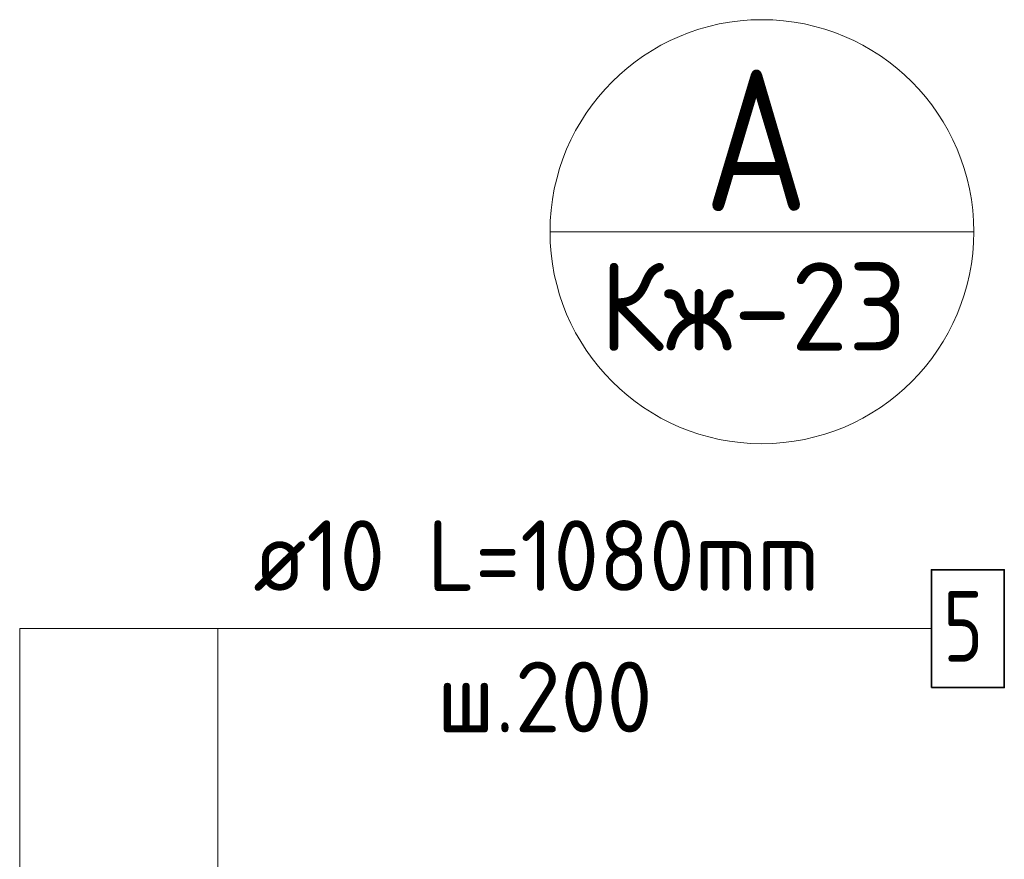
# Model space of a CAD drawing. Header units: millimetres. Extents: x -49773 to 2322955, y -3321 to 58485.
# Tile 313 of 580: x 1212163 to 1214951, y 33080 to 35456. Entities that reach past the tile are written whole.
import ezdxf

# ---------------------------------------------------------------- set-up
doc = ezdxf.new("R2010")
doc.units = ezdxf.units.MM
doc.layers.add('Standard', color=7, linetype='Continuous', lineweight=25)
doc.layers.add('Арм.стержн. Арматура края', color=96, linetype='Continuous', lineweight=35)
doc.styles.add('ISOCPEUR', font='txt')

msp = doc.modelspace()

# ---------------------------------------------------------------- linework, layer by layer
at = {"layer": 'Standard', "color": 7, "linetype": 'Continuous', "lineweight": 13, "transparency": 33554687}
msp.add_line((1213664.4, 34856.3), (1214864.4, 34856.3), dxfattribs=at)
msp.add_lwpolyline([(1212410.2, 32547.1), (1212162.7, 32794.6), (1212162.7, 33732.8), (1212724.2, 33732.8)], dxfattribs=at)
msp.add_circle((1214264.4, 34856.3), 600, dxfattribs=at)
at = {"layer": 'Арм.стержн. Арматура края', "color": 7, "linetype": 'Continuous', "lineweight": 13, "transparency": 33554687}
for q in [(1214744.2, 33732.8), (1212724.2, 32904.2)]:
    msp.add_line((1212724.2, 33732.8), q, dxfattribs=at)
at = {"layer": 'Арм.стержн. Арматура края', "color": 7, "linetype": 'Continuous', "lineweight": 35, "transparency": 33554687}
msp.add_lwpolyline([(1214744.2, 33566.1), (1214950.8, 33566.1), (1214950.8, 33899.4), (1214744.2, 33899.4), (1214744.2, 33566.1)], dxfattribs=at)

# ---------------------------------------------------------------- texts
at = {"layer": 'Standard', "color": 7, "linetype": 'Continuous', "lineweight": 35, "transparency": 33554687, "insert": (1214100.5, 34914.4), "char_height": 400, "width": 523.526, "attachment_point": 7, "style": 'ISOCPEUR'}
msp.add_mtext('\\W0.82;А', dxfattribs=at)
at = {"layer": 'Standard', "color": 7, "linetype": 'Continuous', "lineweight": 25, "transparency": 33554687, "insert": (1213805.5, 34518.7), "char_height": 250, "width": 1068.125, "attachment_point": 7, "style": 'ISOCPEUR'}
msp.add_mtext('\\W0.95;Кж-23', dxfattribs=at)
at = {"layer": 'Арм.стержн. Арматура края', "color": 7, "linetype": 'Continuous', "lineweight": 25, "transparency": 33554687, "char_height": 200, "attachment_point": 7, "style": 'ISOCPEUR'}
for s, insert, width in [('\\W0.94;ø10 L=1080mm ', (1212824.2, 33839.4), 1913.071), ('\\W0.78;5', (1214777.5, 33639.4), 217.601), ('\\W0.95;ш.200 ', (1213344.2, 33439.4), 874.662)]:
    msp.add_mtext(s, dxfattribs=dict(at, insert=insert, width=width))

doc.saveas('drawing.dxf')
